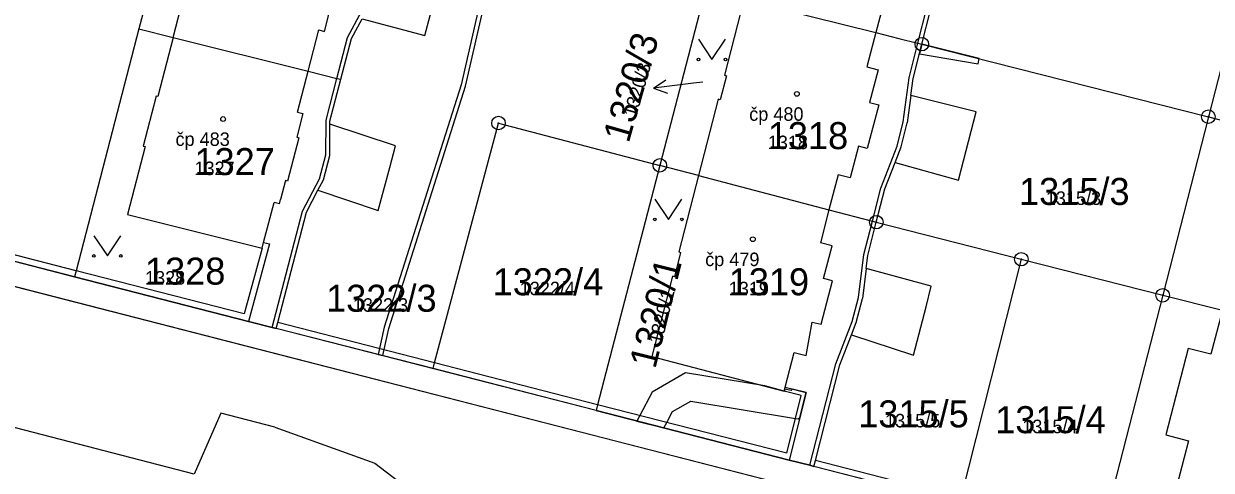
# Model space of a CAD drawing. Extents: x -763628 to -761565, y -976033 to -973833.
# Drawn here: x -762388.9 to -762301, y -975423.6 to -975390.5 of the extents above; entities that cross this region are included whole.
import ezdxf

# ---------------------------------------------------------------- set-up
doc = ezdxf.new("R2010")
doc.units = 0
for name, color, linetype in [('KN_cisla parcel 1000', 7, 'Continuous'), ('KN_cisla parcel 500', 7, 'Continuous'), ('KN_cisla parcel znacky', 7, 'Continuous'), ('KN_cisla popisna 500', 7, 'Continuous'), ('KN_hranice parcel', 7, 'Continuous'), ('KN_vecna bremena', 7, 'Continuous'), ('KN_vnitrni kresba parcel', 7, 'Continuous'), ('KN_znacky bodu BP', 7, 'Continuous'), ('KN_znacky budov', 7, 'Continuous'), ('KN_znacky kultur', 7, 'Continuous')]:
    doc.layers.add(name, color=color, linetype=linetype)

msp = doc.modelspace()

# ---------------------------------------------------------------- linework, layer by layer
at = {"layer": 'KN_cisla parcel znacky'}
for p, q in [((-762342.259, -975395.306), (-762341.326, -975394.687)), ((-762339.28, -975394.94), (-762342.259, -975395.306)), ((-762342.259, -975395.306), (-762341.204, -975395.681)), ((-762338.6, -975394.86), (-762339.28, -975394.94))]:
    msp.add_line(p, q, dxfattribs=at)
at = {"layer": 'KN_hranice parcel'}
for p, q in [((-762377.01, -975378.11), (-762380.33, -975390.91)), ((-762297.85, -975384.42), (-762301.18, -975397.42)), ((-762338.4, -975388.01), (-762341.78, -975401.02)), ((-762380.33, -975390.91), (-762377.79, -975391.55)), ((-762376.23, -975423.88), (-762502.58, -975391.21)), ((-762322.39, -975392.05), (-762301.18, -975397.42)), ((-762301.18, -975397.42), (-762304.56, -975410.64)), ((-762338.92, -975401.77), (-762341.78, -975401.02)), ((-762408.49, -975403.26), (-762385.09, -975409.27)), ((-762325.76, -975405.23), (-762315.03, -975407.97)), ((-762315.03, -975407.97), (-762304.56, -975410.64)), ((-762385.09, -975409.27), (-762372.21, -975412.57)), ((-762358.56, -975416.07), (-762370.17, -975413.09)), ((-762346.49, -975419.17), (-762358.56, -975416.07)), ((-762346.49, -975419.17), (-762332.2, -975422.84)), ((-762319.61, -975426.07), (-762330.37, -975423.31))]:
    msp.add_line(p, q, dxfattribs=at)
for points in [[(-762322.39, -975392.05), (-762321.72, -975389.43), (-762321.05, -975387.75), (-762316.31, -975388.98), (-762315.03, -975383.99), (-762319.86, -975382.82), (-762319.67, -975381.42), (-762319.06, -975379.04)], [(-762365.38, -975394.65), (-762364.6, -975391.64), (-762363.81, -975390.16), (-762359.18, -975391.41), (-762357.9, -975386.58), (-762362.88, -975385.42), (-762362.87, -975384.97), (-762362.08, -975381.91)], [(-762335.55, -975388.73), (-762337, -975394.34), (-762336.85, -975394.38), (-762337.32, -975396.17), (-762337.46, -975396.13), (-762338.92, -975401.77)], [(-762335.55, -975388.73), (-762325.79, -975391.19), (-762324.09, -975391.62), (-762322.68, -975391.98), (-762322.39, -975392.05)], [(-762380.33, -975390.91), (-762384.97, -975408.83), (-762385.09, -975409.27)], [(-762377.79, -975391.55), (-762378.92, -975395.93), (-762379.06, -975395.89), (-762380.02, -975399.59), (-762379.87, -975399.62), (-762381.17, -975404.67), (-762371.21, -975407.16), (-762371.1, -975406.72), (-762370.66, -975406.84), (-762372.21, -975412.57)], [(-762377.79, -975391.55), (-762367.8, -975394.05), (-762365.68, -975394.58), (-762365.38, -975394.65)], [(-762325.76, -975405.23), (-762325.13, -975402.77), (-762324.37, -975400.82), (-762319.68, -975402.12), (-762318.38, -975397.05), (-762323.2, -975395.85), (-762323.04, -975394.6), (-762322.39, -975392.05)], [(-762370.17, -975413.09), (-762370.06, -975412.66), (-762367.94, -975404.49), (-762367.08, -975402.85), (-762362.62, -975404.36), (-762361.77, -975401.17), (-762361.35, -975399.58), (-762366.19, -975397.98), (-762366.19, -975397.76), (-762365.38, -975394.65)], [(-762358.56, -975416.07), (-762358.45, -975415.64), (-762353.72, -975397.89), (-762341.78, -975401.02)], [(-762301.18, -975397.42), (-762296.72, -975398.58), (-762286.96, -975401.13), (-762284.13, -975401.87), (-762283.84, -975401.95)], [(-762341.78, -975401.02), (-762346.38, -975418.74), (-762346.49, -975419.17)], [(-762338.92, -975401.77), (-762340.38, -975407.42), (-762340.24, -975407.46), (-762340.7, -975409.27), (-762340.85, -975409.23), (-762342.38, -975415.16), (-762332.57, -975417.73), (-762332.5, -975417.44), (-762330.96, -975417.84), (-762332.2, -975422.84)], [(-762338.92, -975401.77), (-762329.26, -975404.31), (-762326.05, -975405.15), (-762325.76, -975405.23)], [(-762330.37, -975423.31), (-762330.26, -975422.87), (-762328.46, -975415.78), (-762327.6, -975413.56), (-762323, -975415.07), (-762322.08, -975411.5), (-762321.69, -975409.97), (-762326.51, -975408.66), (-762326.39, -975407.7), (-762325.76, -975405.23)], [(-762315.03, -975407.97), (-762319.5, -975425.63), (-762319.61, -975426.07)], [(-762304.56, -975410.64), (-762309.08, -975428.3), (-762309.19, -975428.74)], [(-762304.56, -975410.64), (-762300.14, -975411.74), (-762290.33, -975414.18), (-762287.49, -975414.89), (-762287.2, -975414.96)], [(-762372.21, -975412.57), (-762370.46, -975413.02), (-762370.17, -975413.09)], [(-762332.2, -975422.84), (-762330.67, -975423.23), (-762330.37, -975423.31)]]:
    msp.add_lwpolyline(points, dxfattribs=at)
at = {"layer": 'KN_vecna bremena'}
for points in [[(-762543.43, -975369.52), (-762525.33, -975373.01), (-762514.33, -975377.89), (-762509.64, -975380.55), (-762501.39, -975383.07), (-762494.3, -975384.39), (-762491.57, -975384.36), (-762490.02, -975383.73), (-762482.78, -975386.14), (-762481.25, -975387.26), (-762480.15, -975387.71), (-762473.88, -975389.82), (-762464.74, -975391.92), (-762458.81, -975393.11), (-762444.91, -975397.06), (-762439.26, -975397.6), (-762437.81, -975398.03), (-762428.35, -975399.78), (-762425.06, -975400.85), (-762318.38, -975428.27), (-762259.04, -975443.52)], [(-762293.64, -975432.73), (-762309.19, -975428.74), (-762330.37, -975423.31), (-762330.67, -975423.23), (-762332.2, -975422.84), (-762346.49, -975419.17), (-762370.17, -975413.09), (-762370.46, -975413.02), (-762372.21, -975412.57), (-762385.09, -975409.27), (-762408.49, -975403.26), (-762408.78, -975403.19), (-762410.3, -975402.8), (-762424.63, -975399.12), (-762424.52, -975398.68), (-762427.91, -975397.82), (-762437.88, -975395.99)]]:
    msp.add_lwpolyline(points, dxfattribs=at)
for points in [[(-762353.63, -975384.08), (-762353.96, -975383.99), (-762356.49, -975395.05), (-762362.17, -975413), (-762362.63, -975415.03), (-762362.29, -975415.11), (-762361.83, -975413.1), (-762356.15, -975395.15)], [(-762322.57, -975392.77), (-762318.21, -975393.51), (-762318.15, -975393.12), (-762322.39, -975392.05)], [(-762331.42, -975419.7), (-762330.96, -975417.84), (-762331.95, -975417.58), (-762332.07, -975417.68), (-762332.54, -975417.6), (-762332.57, -975417.73), (-762334.01, -975417.35), (-762339.87, -975416.38), (-762342.35, -975417.81), (-762343.25, -975419.54), (-762343.47, -975419.95), (-762341.48, -975420.46), (-762341.26, -975420.05), (-762340.85, -975419.25), (-762339.49, -975418.47), (-762331.74, -975419.76), (-762331.54, -975419.79)]]:
    msp.add_lwpolyline(points, close=True, dxfattribs=at)
at = {"layer": 'KN_vnitrni kresba parcel'}
for p, q in [((-762377.79, -975391.55), (-762376.65, -975387.12)), ((-762364.89, -975391.56), (-762363.65, -975389.26)), ((-762325.12, -975388.67), (-762325.79, -975391.19)), ((-762366.59, -975391.1), (-762366.14, -975389.36)), ((-762322.68, -975391.98), (-762322.01, -975389.35)), ((-762367.8, -975394.05), (-762367.01, -975390.99)), ((-762367.01, -975390.99), (-762366.59, -975391.1)), ((-762365.68, -975394.58), (-762364.89, -975391.56)), ((-762325.79, -975391.19), (-762326.46, -975393.72)), ((-762323.33, -975394.53), (-762322.68, -975391.98)), ((-762368.59, -975397.09), (-762367.8, -975394.05)), ((-762326.46, -975393.72), (-762325.61, -975393.94)), ((-762325.61, -975393.94), (-762326.25, -975396.36)), ((-762323.76, -975397.8), (-762323.33, -975394.53)), ((-762366.48, -975397.68), (-762365.68, -975394.58)), ((-762323.2, -975395.85), (-762323.47, -975397.87)), ((-762368.59, -975397.09), (-762368.19, -975397.19)), ((-762325.58, -975396.53), (-762326.43, -975399.76)), ((-762326.25, -975396.36), (-762325.58, -975396.53)), ((-762368.19, -975397.19), (-762368.64, -975398.94)), ((-762366.5, -975400.23), (-762366.48, -975397.68)), ((-762366.21, -975400.3), (-762366.19, -975397.98)), ((-762324.22, -975399.59), (-762323.76, -975397.8)), ((-762323.92, -975399.66), (-762323.47, -975397.87)), ((-762368.64, -975398.94), (-762368.5, -975398.98)), ((-762368.5, -975398.98), (-762369.33, -975402.18)), ((-762327.08, -975399.59), (-762327.7, -975401.95)), ((-762326.43, -975399.76), (-762327.08, -975399.59)), ((-762325.42, -975402.7), (-762324.22, -975399.59)), ((-762324.37, -975400.82), (-762323.92, -975399.66)), ((-762366.97, -975402.03), (-762366.5, -975400.23)), ((-762366.68, -975402.1), (-762366.21, -975400.3)), ((-762425.06, -975400.85), (-762318.38, -975428.27)), ((-762369.47, -975402.14), (-762369.84, -975403.54)), ((-762369.33, -975402.18), (-762369.47, -975402.14)), ((-762368.23, -975404.41), (-762366.97, -975402.03)), ((-762367.08, -975402.85), (-762366.68, -975402.1)), ((-762328.57, -975401.72), (-762329.26, -975404.31)), ((-762327.7, -975401.95), (-762328.57, -975401.72)), ((-762384.97, -975408.83), (-762408.38, -975402.82)), ((-762326.05, -975405.15), (-762325.42, -975402.7)), ((-762371.1, -975406.72), (-762370.33, -975403.77)), ((-762369.92, -975403.88), (-762370.33, -975403.77)), ((-762369.92, -975403.88), (-762369.84, -975403.54)), ((-762370.46, -975413.02), (-762368.23, -975404.41)), ((-762329.26, -975404.31), (-762329.9, -975406.76)), ((-762326.68, -975407.63), (-762326.05, -975405.15)), ((-762329.03, -975406.99), (-762329.9, -975406.76)), ((-762371.21, -975407.16), (-762372.53, -975412.02)), ((-762329.66, -975409.4), (-762329.03, -975406.99)), ((-762327.08, -975410.8), (-762326.68, -975407.63)), ((-762372.53, -975412.02), (-762384.97, -975408.83)), ((-762329, -975409.57), (-762329.66, -975409.4)), ((-762326.51, -975408.66), (-762326.79, -975410.88)), ((-762329.85, -975412.79), (-762329, -975409.57)), ((-762327.54, -975412.58), (-762327.08, -975410.8)), ((-762327.25, -975412.66), (-762326.79, -975410.88)), ((-762300.14, -975411.74), (-762300.99, -975415.01)), ((-762358.45, -975415.64), (-762370.06, -975412.66)), ((-762330.95, -975415.1), (-762330.51, -975412.62)), ((-762330.51, -975412.62), (-762329.85, -975412.79)), ((-762328.75, -975415.71), (-762327.54, -975412.58)), ((-762327.6, -975413.56), (-762327.25, -975412.66)), ((-762302.68, -975414.57), (-762304.34, -975420.97)), ((-762300.99, -975415.01), (-762302.68, -975414.57)), ((-762346.38, -975418.74), (-762358.45, -975415.64)), ((-762332.5, -975417.44), (-762331.83, -975414.87)), ((-762331.83, -975414.87), (-762330.95, -975415.1)), ((-762330.67, -975423.23), (-762328.75, -975415.71)), ((-762331.32, -975418.05), (-762332.57, -975417.73)), ((-762332.38, -975422.33), (-762331.32, -975418.05)), ((-762332.38, -975422.33), (-762346.38, -975418.74)), ((-762374.28, -975419.37), (-762376.23, -975423.88)), ((-762370.26, -975420.41), (-762374.28, -975419.37)), ((-762370.26, -975420.41), (-762362.86, -975423.07)), ((-762304.34, -975420.97), (-762302.66, -975421.41)), ((-762302.66, -975421.41), (-762303.62, -975425.13)), ((-762362.86, -975423.07), (-762357.36, -975427.26)), ((-762319.5, -975425.63), (-762330.26, -975422.87))]:
    msp.add_line(p, q, dxfattribs=at)
at = {"layer": 'KN_znacky bodu BP'}
for centre, radius in [((-762322.39, -975392.05), 0.5), ((-762322.39, -975392.05), 0.0303), ((-762301.18, -975397.42), 0.5), ((-762353.72, -975397.89), 0.5), ((-762353.72, -975397.89), 0.0303), ((-762301.18, -975397.42), 0.0303), ((-762341.78, -975401.02), 0.5), ((-762341.78, -975401.02), 0.0303), ((-762325.76, -975405.23), 0.5), ((-762325.76, -975405.23), 0.0303), ((-762315.03, -975407.97), 0.5), ((-762315.03, -975407.97), 0.0303), ((-762304.56, -975410.64), 0.5), ((-762304.56, -975410.64), 0.0303)]:
    msp.add_circle(centre, radius, dxfattribs=at)
at = {"layer": 'KN_znacky budov'}
for centre in [(-762331.637, -975395.729), (-762374.097, -975397.589), (-762334.897, -975406.489)]:
    msp.add_circle(centre, 0.175, dxfattribs=at)
at = {"layer": 'KN_znacky kultur'}
for points in [[(-762338.92, -975391.689), (-762337.92, -975393.19), (-762336.92, -975391.689)], [(-762342.14, -975403.519), (-762341.14, -975405.02), (-762340.14, -975403.519)], [(-762383.66, -975406.229), (-762382.66, -975407.73), (-762381.66, -975406.229)]]:
    msp.add_lwpolyline(points, dxfattribs=at)
for centre in [(-762338.92, -975393.189), (-762336.92, -975393.189), (-762342.14, -975405.019), (-762340.14, -975405.019), (-762383.66, -975407.729), (-762381.66, -975407.729)]:
    msp.add_circle(centre, 0.1, dxfattribs=at)

# ---------------------------------------------------------------- texts
at = {"layer": 'KN_cisla parcel 1000'}
for s, rotation, p in [('1320/3', 74, (-762344.088, -975399.43)), ('1320/1', 76, (-762342.117, -975416.144))]:
    msp.add_text(s, height=2, rotation=rotation, dxfattribs=at).set_placement(p)
for s, p in [('1318', (-762333.79, -975399.82)), ('1327', (-762376.22, -975401.74)), ('1315/3', (-762315.196, -975403.95)), ('1328', (-762379.88, -975409.85)), ('1322/4', (-762354.148, -975410.64)), ('1319', (-762336.68, -975410.64)), ('1322/3', (-762366.478, -975411.86)), ('1315/5', (-762327.096, -975420.42)), ('1315/4', (-762316.957, -975420.85))]:
    msp.add_text(s, height=2, dxfattribs=at).set_placement(p)
at = {"layer": 'KN_cisla parcel 500'}
for s, rotation, p in [('1320/3', 74, (-762343.542, -975397.523)), ('1320/1', 76, (-762341.661, -975414.317))]:
    msp.add_text(s, height=1, rotation=rotation, dxfattribs=at).set_placement(p)
for s, p in [('1318', (-762333.79, -975399.82)), ('1327', (-762376.22, -975401.74)), ('1315/3', (-762313.213, -975403.95)), ('1328', (-762379.88, -975409.85)), ('1322/4', (-762352.148, -975410.64)), ('1319', (-762336.68, -975410.64)), ('1322/3', (-762364.495, -975411.86)), ('1315/5', (-762325.113, -975420.42)), ('1315/4', (-762314.957, -975420.85))]:
    msp.add_text(s, height=1, dxfattribs=at).set_placement(p)
at = {"layer": 'KN_cisla popisna 500'}
for s, p in [('čp 480', (-762335.161, -975397.721)), ('čp 483', (-762377.621, -975399.581)), ('čp 479', (-762338.421, -975408.481))]:
    msp.add_text(s, height=1, dxfattribs=at).set_placement(p)

doc.saveas('drawing.dxf')
